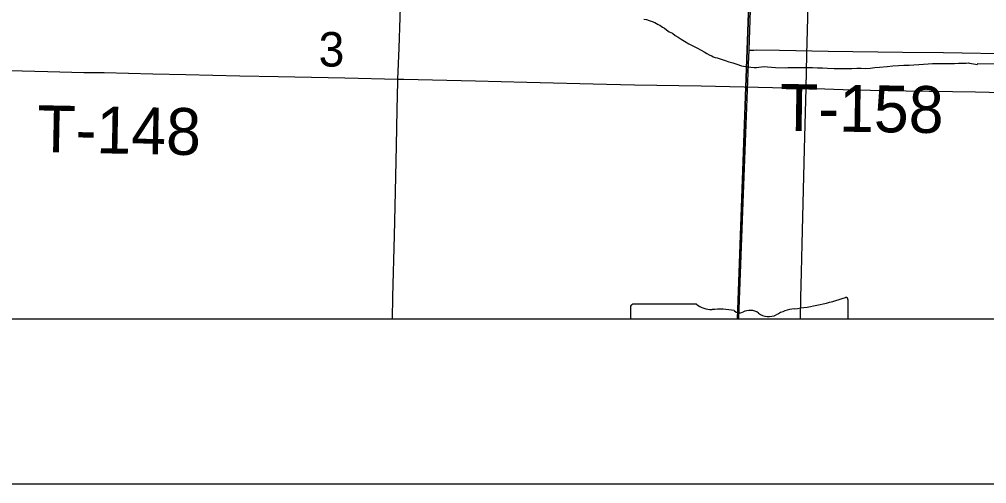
# Model space of a CAD drawing. Extents: x 2.4 to 73.1, y 4.5 to 25.6.
# Drawn here: x 47.569 to 48.155, y 18.005 to 18.287 of the extents above; entities that cross this region are included whole.
import ezdxf

# ---------------------------------------------------------------- set-up
doc = ezdxf.new("R2010")
doc.units = 0
for name, color, linetype in [('GM_X_Corporation_Text', 7, 'Continuous'), ('GM_X_Interchange_Ramps', 7, 'Continuous'), ('GM_X_Minor_River', 7, 'Continuous'), ('GM_X_Section_Text', 7, 'Continuous'), ('GM_X_State_Route', 7, 'Continuous'), ('GM_X_Township_Road', 7, 'Continuous'), ('GM_X_Township_Road_Text', 7, 'Continuous'), ('GM_X_US_Shield', 7, 'Continuous'), ('SH_Cut_Line', 7, 'Continuous'), ('SH_Data', 7, 'Continuous')]:
    doc.layers.add(name, color=color, linetype=linetype)

msp = doc.modelspace()

# ---------------------------------------------------------------- linework, layer by layer
at = {"layer": 'GM_X_Corporation_Text'}
msp.add_line((47.97958, 18.11386), (47.94094, 18.11386), dxfattribs=at)
msp.add_lwpolyline([(47.93967, 18.11212), (47.93967, 18.10511), (48.0715, 18.10511), (48.0715, 18.11643)], dxfattribs=at)
for centre, radius, start, end in [((48.02454, 18.25028), 0.13981, 275.84447, 288.90645), ((48.07004, 18.11656), 0.00147, 355.09784, 97.73796), ((47.94118, 18.11235), 0.00153, 98.97798, 188.59666), ((47.98877, 18.12548), 0.01481, 231.64044, 271.11173), ((47.99368, 18.05769), 0.05318, 80.48669, 94.98831), ((48.00576, 18.11287), 0.00427, 219.79206, 297.10237), ((48.01203, 18.10131), 0.00889, 54.46671, 119.14113), ((48.0235, 18.11717), 0.01069, 233.85619, 294.82819), ((48.04238, 18.0833), 0.02813, 97.3462, 120.76885)]:
    msp.add_arc(centre, radius, start, end, dxfattribs=at)
at = {"layer": 'GM_X_Interchange_Ramps'}
msp.add_lwpolyline([(46.01084, 18.10511), (48.75853, 18.10511)], dxfattribs=at)
at = {"layer": 'GM_X_Minor_River'}
for points in [[(47.94764, 18.28681), (47.94935, 18.28661), (47.95087, 18.28604), (47.95277, 18.28546), (47.95429, 18.2847), (47.95543, 18.28412), (47.95638, 18.28355), (47.95733, 18.28317), (47.95904, 18.28202), (47.96018, 18.28126), (47.96151, 18.2803), (47.96303, 18.27916), (47.96512, 18.2782), (47.96664, 18.27687), (47.96854, 18.27591), (47.97025, 18.27458), (47.97234, 18.27343), (47.975, 18.2719), (47.97784, 18.27037), (47.98031, 18.26923), (47.9824, 18.26789), (47.9843, 18.26693), (47.98582, 18.26598), (47.98772, 18.26502), (47.98886, 18.26445), (47.98981, 18.26388), (47.99095, 18.26349), (47.99209, 18.2633), (47.99342, 18.26292), (47.99513, 18.26234), (47.99703, 18.26177), (47.99931, 18.261), (48.00159, 18.26023), (48.00406, 18.25946), (48.00691, 18.25851), (48.01052, 18.25793), (48.01262, 18.25773), (48.01452, 18.25753), (48.01604, 18.25753), (48.01737, 18.25772), (48.01908, 18.2579), (48.0206, 18.25809), (48.02269, 18.25789), (48.02498, 18.25769), (48.02745, 18.2575), (48.03334, 18.25729), (48.03505, 18.25748), (48.03714, 18.25747), (48.03942, 18.25746), (48.04171, 18.25746), (48.04418, 18.25745), (48.04703, 18.25744), (48.04988, 18.25743), (48.05292, 18.25723), (48.05597, 18.25723), (48.05901, 18.25703), (48.063, 18.25683), (48.06566, 18.25682), (48.06851, 18.25681), (48.07118, 18.2568), (48.07384, 18.25679), (48.07669, 18.25698), (48.07935, 18.25697), (48.08201, 18.25696), (48.08487, 18.25714), (48.08772, 18.25752), (48.09057, 18.2577), (48.09514, 18.25806), (48.09856, 18.25844), (48.10198, 18.25862), (48.10521, 18.2588), (48.10845, 18.25898), (48.1113, 18.25916), (48.11434, 18.25934), (48.11719, 18.25952), (48.12005, 18.2597), (48.12271, 18.25989), (48.12537, 18.25988)], [(48.12537, 18.25988), (48.12784, 18.25987), (48.13126, 18.25986), (48.13374, 18.25985), (48.13602, 18.25985), (48.1383, 18.26003), (48.1402, 18.26003), (48.14172, 18.26002), (48.14305, 18.26002), (48.14438, 18.26021), (48.14514, 18.26001), (48.14998, 18.25926)], [(48.14974, 18.2599), (48.61349, 18.25451)]]:
    msp.add_lwpolyline(points, dxfattribs=at)
at = {"layer": 'GM_X_State_Route'}
msp.add_lwpolyline([(48.00524, 18.10511), (48.0057, 18.11657), (48.00795, 18.17559), (48.00955, 18.21753), (48.01114, 18.25946), (48.01146, 18.26802), (48.01259, 18.2983), (48.01373, 18.33247), (48.01625, 18.40081), (48.01837, 18.45673), (48.02008, 18.51192), (48.02054, 18.52677)], dxfattribs=at)
at = {"layer": 'GM_X_Township_Road'}
for points in [[(48.04598, 18.24485), (48.04647, 18.26536), (48.04739, 18.29488), (48.04863, 18.32595), (48.04934, 18.3477), (48.04973, 18.35702), (48.05021, 18.37411), (48.05131, 18.40518), (48.05221, 18.42848), (48.05383, 18.46887), (48.05542, 18.51392), (48.05652, 18.53877), (48.05748, 18.56362), (48.05903, 18.60868), (48.05971, 18.63198), (48.06118, 18.6786), (48.06227, 18.70967), (48.06295, 18.72987), (48.06388, 18.75006), (48.06415, 18.75508), (48.06432, 18.75687), (48.06473, 18.75871), (48.06524, 18.76009), (48.06559, 18.7612)], [(47.79871, 18.25043), (47.79943, 18.26923), (47.80069, 18.30654), (47.80182, 18.33334), (47.80311, 18.36405), (47.80392, 18.38581), (47.80426, 18.40603), (47.80452, 18.41756)], [(48.01146, 18.26802), (48.01445, 18.26806), (48.01601, 18.26809), (48.02999, 18.26795), (48.0595, 18.26746), (48.10454, 18.26686), (48.12939, 18.26648), (48.17443, 18.26572), (48.20394, 18.26539), (48.235, 18.26469), (48.26606, 18.26411), (48.30327, 18.26345)], [(47.54735, 18.25603), (47.58665, 18.25496), (47.60837, 18.2545), (47.6208, 18.25436), (47.65011, 18.25363), (47.67029, 18.2532), (47.70291, 18.2525), (47.72621, 18.25201), (47.76659, 18.25111), (47.79871, 18.25043)], [(47.79541, 18.10511), (47.79568, 18.11837), (47.79657, 18.15566), (47.79718, 18.18207), (47.79775, 18.21017), (47.79819, 18.23179), (47.79866, 18.24888), (47.79871, 18.25043)], [(47.79871, 18.25043), (47.80231, 18.25035), (47.8458, 18.24948), (47.87686, 18.24864), (47.92501, 18.24736), (47.94209, 18.247), (47.98248, 18.24635), (48.04305, 18.24493), (48.04598, 18.24485)], [(48.04261, 18.10511), (48.04287, 18.11773), (48.04334, 18.13327), (48.04358, 18.15037), (48.04509, 18.20786), (48.04598, 18.24485)], [(48.04598, 18.24485), (48.0741, 18.24396), (48.10672, 18.24334), (48.14866, 18.24268), (48.19059, 18.24178), (48.20457, 18.24146), (48.22477, 18.24124), (48.25583, 18.24062), (48.27447, 18.24013), (48.29621, 18.23964), (48.31795, 18.23891), (48.39873, 18.23792), (48.4795, 18.23682), (48.52765, 18.23607), (48.54629, 18.23575), (48.55129, 18.23557)]]:
    msp.add_lwpolyline(points, dxfattribs=at)
at = {"layer": 'GM_X_US_Shield'}
for points in [[(47.49902, 18.10511), (48.00443, 18.10511), (48.01971, 18.52676), (47.51592, 18.53684)], [(48.00443, 18.10511), (48.51273, 18.10511), (48.52423, 18.51788), (48.01971, 18.52676)]]:
    msp.add_lwpolyline(points, close=True, dxfattribs=at)
at = {"layer": 'SH_Cut_Line'}
msp.add_lwpolyline([(41.95853, 21.67404), (41.95853, 18.10511), (48.75853, 18.10511), (48.75853, 20.021)], dxfattribs=at)
at = {"layer": 'SH_Data'}
for p, q in [((41.95853, 18.10511), (48.75853, 18.10511)), ((41.85853, 18.00511), (48.85853, 18.00511))]:
    msp.add_line(p, q, dxfattribs=at)

# ---------------------------------------------------------------- texts
at = {"layer": 'GM_X_Section_Text'}
msp.add_text('3', height=0.02093, rotation=0.00001, dxfattribs=at).set_placement((47.75067, 18.25804))
at = {"layer": 'GM_X_Township_Road_Text'}
for s, rotation, p in [('T-158', 359.15687, (48.02995, 18.21912)), ('T-148', 358.88093, (47.57991, 18.20621))]:
    msp.add_text(s, height=0.028409, rotation=rotation, dxfattribs=at).set_placement(p)

doc.saveas('drawing.dxf')
